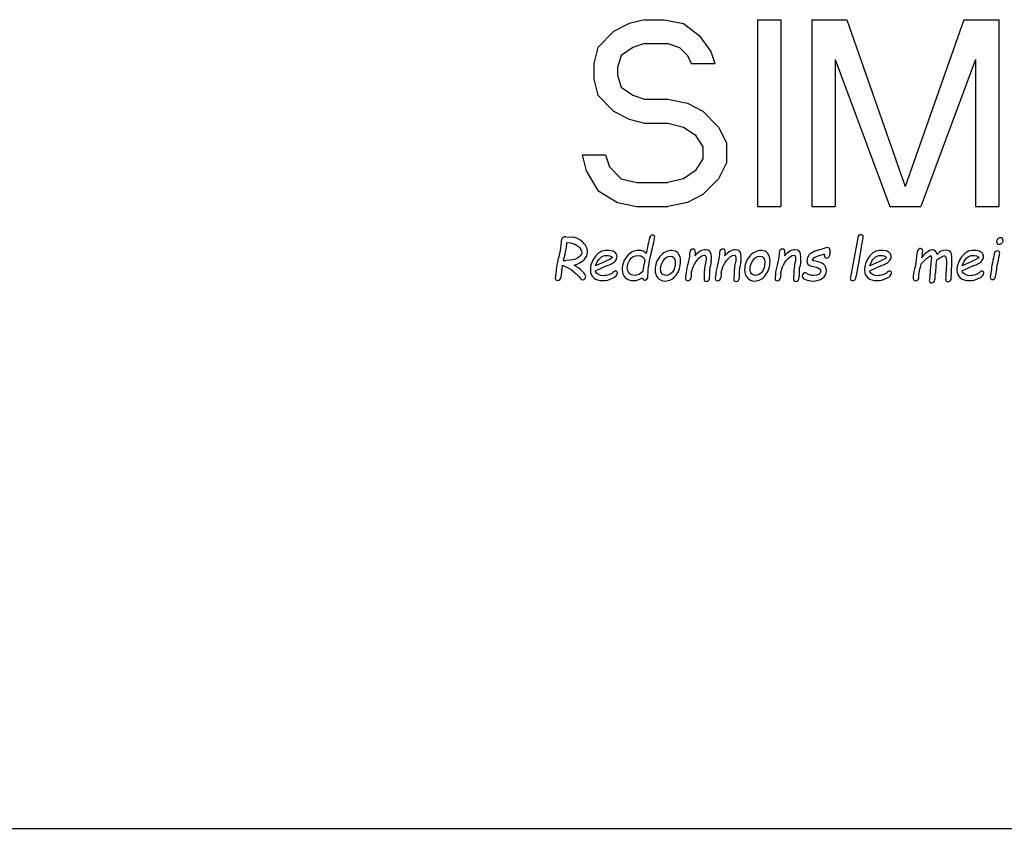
# Model space of a CAD drawing. Header units: millimetres. Extents: x 0 to 297, y 0 to 210.
# Tile 265 of 455: x 139.03 to 149.57, y 146.88 to 155.54. Entities that reach past the tile are written whole.
import ezdxf

# ---------------------------------------------------------------- set-up
doc = ezdxf.new("R2010")
doc.units = ezdxf.units.MM
doc.header["$LTSCALE"] = 16.335
doc.layers.get('0').update_dxf_attribs({"linetype": 'CONTINUOUS'})
doc.layers.add('08_SURFACES', color=7, linetype='CONTINUOUS')

msp = doc.modelspace()

# ---------------------------------------------------------------- linework, layer by layer
at = {"color": 7, "linetype": 'Continuous'}
msp.add_line((128.901, 146.883), (169.541, 146.883), dxfattribs=at)
at = {"layer": '08_SURFACES', "color": 7, "linetype": 'Continuous'}
for p, q in [((145.554, 155.497), (145.387, 155.412)), ((145.721, 155.539), (145.554, 155.497)), ((145.721, 155.539), (145.929, 155.539)), ((145.929, 155.539), (146.137, 155.497)), ((146.137, 155.497), (146.304, 155.369)), ((146.929, 155.539), (146.929, 153.539)), ((146.929, 155.539), (147.179, 155.539)), ((147.179, 155.539), (147.179, 153.539)), ((147.512, 155.539), (147.512, 153.539)), ((147.512, 155.539), (147.887, 155.539)), ((147.887, 155.539), (148.512, 153.752)), ((149.137, 155.539), (148.512, 153.752)), ((149.137, 155.539), (149.512, 155.539)), ((149.512, 155.539), (149.512, 153.539)), ((145.387, 155.412), (145.221, 155.241)), ((145.721, 155.284), (145.596, 155.241)), ((145.721, 155.284), (145.971, 155.284)), ((145.971, 155.284), (146.096, 155.241)), ((146.304, 155.369), (146.429, 155.199)), ((145.221, 155.241), (145.179, 155.071)), ((145.596, 155.241), (145.471, 155.156)), ((146.096, 155.241), (146.179, 155.156)), ((146.429, 155.199), (146.471, 155.071)), ((145.179, 155.071), (145.179, 154.901)), ((145.471, 155.156), (145.429, 155.029)), ((146.179, 155.156), (146.221, 155.071)), ((146.221, 155.071), (146.471, 155.071)), ((147.762, 155.114), (147.762, 153.539)), ((147.762, 155.114), (148.346, 153.539)), ((149.262, 155.114), (148.679, 153.539)), ((149.262, 155.114), (149.262, 153.539)), ((145.429, 155.029), (145.429, 154.944)), ((145.179, 154.901), (145.221, 154.731)), ((145.429, 154.944), (145.471, 154.816)), ((145.471, 154.816), (145.596, 154.731)), ((145.221, 154.731), (145.387, 154.561)), ((145.596, 154.731), (145.721, 154.688)), ((145.721, 154.688), (145.971, 154.688)), ((145.971, 154.688), (146.179, 154.646)), ((146.179, 154.646), (146.346, 154.561)), ((145.387, 154.561), (145.554, 154.475)), ((146.346, 154.561), (146.512, 154.39)), ((145.554, 154.475), (145.721, 154.433)), ((145.721, 154.433), (145.971, 154.433)), ((145.971, 154.433), (146.137, 154.39)), ((146.137, 154.39), (146.262, 154.305)), ((146.512, 154.39), (146.596, 154.22)), ((146.262, 154.305), (146.346, 154.178)), ((146.596, 154.22), (146.596, 154.007)), ((146.346, 154.178), (146.346, 154.05)), ((145.054, 154.092), (145.096, 153.922)), ((145.054, 154.092), (145.304, 154.092)), ((145.304, 154.092), (145.346, 153.965)), ((146.346, 154.05), (146.262, 153.922)), ((145.096, 153.922), (145.221, 153.71)), ((145.346, 153.965), (145.471, 153.837)), ((146.262, 153.922), (146.137, 153.837)), ((146.596, 154.007), (146.512, 153.837)), ((145.471, 153.837), (145.637, 153.795)), ((146.137, 153.837), (145.971, 153.795)), ((146.512, 153.837), (146.346, 153.667)), ((145.221, 153.71), (145.429, 153.582)), ((145.637, 153.795), (145.971, 153.795)), ((146.346, 153.667), (146.179, 153.582)), ((145.429, 153.582), (145.637, 153.539)), ((145.637, 153.539), (145.971, 153.539)), ((146.179, 153.582), (145.971, 153.539)), ((146.929, 153.539), (147.179, 153.539)), ((147.512, 153.539), (147.762, 153.539)), ((148.346, 153.539), (148.679, 153.539)), ((149.262, 153.539), (149.512, 153.539)), ((144.876, 153.216), (144.947, 153.211)), ((148.002, 153.205), (147.965, 152.993)), ((144.886, 153.153), (144.881, 153.095)), ((144.886, 153.153), (144.929, 153.149)), ((147.704, 153.075), (147.703, 153.054)), ((144.866, 153.022), (144.85, 152.962)), ((144.85, 152.962), (144.876, 152.962)), ((145.722, 152.966), (145.71, 152.896)), ((146.205, 153.052), (146.203, 153.027)), ((146.264, 153.046), (146.259, 153.011)), ((146.524, 153.052), (146.521, 153.027)), ((146.583, 153.046), (146.578, 153.011)), ((147.163, 153.052), (147.161, 153.027)), ((147.222, 153.046), (147.217, 153.011)), ((147.703, 153.054), (147.703, 153.033)), ((147.965, 152.993), (147.932, 152.822)), ((148.023, 152.993), (147.987, 152.799)), ((148.691, 153.022), (148.686, 152.99)), ((148.692, 153.03), (148.691, 153.022)), ((148.74, 152.984), (148.699, 152.944)), ((144.773, 152.849), (144.764, 152.774)), ((144.84, 152.911), (144.832, 152.838)), ((145.314, 152.903), (145.192, 152.849)), ((145.293, 152.948), (145.196, 152.904)), ((145.71, 152.896), (145.703, 152.845)), ((146.433, 152.952), (146.424, 152.895)), ((146.752, 152.952), (146.742, 152.895)), ((147.392, 152.952), (147.382, 152.895)), ((147.528, 152.896), (147.558, 152.89)), ((148.249, 152.903), (148.127, 152.849)), ((148.228, 152.948), (148.131, 152.904)), ((148.699, 152.944), (148.682, 152.925)), ((148.839, 152.91), (148.835, 152.83)), ((148.953, 152.945), (148.949, 152.852)), ((149.238, 152.903), (149.116, 152.849)), ((149.217, 152.948), (149.12, 152.904)), ((149.433, 152.872), (149.421, 152.781)), ((144.832, 152.838), (144.824, 152.78)), ((146.163, 152.817), (146.159, 152.769)), ((146.221, 152.817), (146.218, 152.78)), ((146.359, 152.831), (146.357, 152.766)), ((146.482, 152.817), (146.477, 152.769)), ((146.54, 152.817), (146.537, 152.78)), ((146.678, 152.831), (146.676, 152.766)), ((147.121, 152.817), (147.117, 152.769)), ((147.18, 152.817), (147.177, 152.78)), ((147.317, 152.831), (147.315, 152.766))]:
    msp.add_line(p, q, dxfattribs=at)
for centre, radius, start, end in [((149.394, 152.872), 0.557, 170.3866, 176.1227), ((149.868, 152.762), 0.924, 174.3651, 180.0764)]:
    msp.add_arc(centre, radius, start, end, dxfattribs=at)
for points in [[(144.83, 153.18), (144.827, 153.17), (144.825, 153.153), (144.824, 153.127)], [(144.846, 153.205), (144.837, 153.198), (144.832, 153.189), (144.83, 153.18)], [(144.876, 153.216), (144.864, 153.217), (144.855, 153.213), (144.846, 153.205)], [(145.055, 153.161), (145.019, 153.191), (144.983, 153.208), (144.947, 153.211)], [(145.774, 153.207), (145.768, 153.189), (145.757, 153.133), (145.738, 153.038)], [(145.807, 153.233), (145.791, 153.233), (145.78, 153.224), (145.774, 153.207)], [(145.788, 153.022), (145.815, 153.136), (145.829, 153.199), (145.829, 153.213)], [(145.829, 153.213), (145.829, 153.226), (145.821, 153.233), (145.807, 153.233)], [(148.014, 153.232), (148.008, 153.228), (148.004, 153.219), (148.002, 153.205)], [(148.035, 153.238), (148.027, 153.238), (148.02, 153.236), (148.014, 153.232)], [(148.032, 153.043), (148.051, 153.15), (148.061, 153.208), (148.061, 153.216)], [(148.061, 153.216), (148.061, 153.231), (148.052, 153.238), (148.035, 153.238)], [(149.501, 153.192), (149.493, 153.184), (149.489, 153.175), (149.489, 153.165)], [(149.489, 153.165), (149.489, 153.156), (149.492, 153.15), (149.497, 153.144)], [(149.53, 153.205), (149.519, 153.205), (149.51, 153.2), (149.501, 153.192)], [(149.551, 153.196), (149.546, 153.202), (149.539, 153.205), (149.53, 153.205)], [(149.547, 153.148), (149.556, 153.156), (149.56, 153.165), (149.56, 153.176)], [(149.56, 153.176), (149.56, 153.184), (149.557, 153.19), (149.551, 153.196)], [(144.824, 153.127), (144.822, 153.09), (144.814, 153.048), (144.801, 153.001)], [(144.866, 153.022), (144.871, 153.039), (144.874, 153.054), (144.877, 153.066)], [(144.877, 153.066), (144.879, 153.079), (144.88, 153.089), (144.881, 153.095)], [(144.929, 153.149), (144.96, 153.146), (144.987, 153.134), (145.012, 153.113)], [(145.012, 153.113), (145.037, 153.092), (145.049, 153.069), (145.049, 153.045)], [(145.11, 153.056), (145.11, 153.095), (145.091, 153.13), (145.055, 153.161)], [(145.318, 153.07), (145.265, 153.07), (145.223, 153.046), (145.19, 153)], [(145.398, 153.052), (145.38, 153.064), (145.353, 153.07), (145.318, 153.07)], [(145.662, 153.069), (145.609, 153.069), (145.565, 153.048), (145.531, 153.006)], [(145.738, 153.038), (145.719, 153.059), (145.694, 153.069), (145.662, 153.069)], [(146.014, 153.068), (145.962, 153.068), (145.918, 153.046), (145.884, 153.004)], [(146.082, 153.036), (146.066, 153.057), (146.044, 153.068), (146.014, 153.068)], [(146.217, 153.075), (146.21, 153.069), (146.206, 153.061), (146.205, 153.052)], [(146.24, 153.084), (146.231, 153.084), (146.223, 153.081), (146.217, 153.075)], [(146.264, 153.046), (146.266, 153.071), (146.258, 153.084), (146.24, 153.084)], [(146.372, 153.077), (146.337, 153.077), (146.299, 153.055), (146.259, 153.011)], [(146.437, 152.997), (146.437, 153.051), (146.415, 153.077), (146.372, 153.077)], [(146.535, 153.075), (146.529, 153.069), (146.525, 153.061), (146.524, 153.052)], [(146.559, 153.084), (146.55, 153.084), (146.542, 153.081), (146.535, 153.075)], [(146.583, 153.046), (146.585, 153.071), (146.577, 153.084), (146.559, 153.084)], [(146.691, 153.077), (146.656, 153.077), (146.618, 153.055), (146.578, 153.011)], [(146.756, 152.997), (146.756, 153.051), (146.734, 153.077), (146.691, 153.077)], [(146.972, 153.068), (146.92, 153.068), (146.877, 153.046), (146.843, 153.004)], [(147.04, 153.036), (147.025, 153.057), (147.002, 153.068), (146.972, 153.068)], [(147.175, 153.075), (147.168, 153.069), (147.164, 153.061), (147.163, 153.052)], [(147.199, 153.084), (147.189, 153.084), (147.181, 153.081), (147.175, 153.075)], [(147.222, 153.046), (147.225, 153.071), (147.217, 153.084), (147.199, 153.084)], [(147.331, 153.077), (147.295, 153.077), (147.257, 153.055), (147.217, 153.011)], [(147.395, 152.997), (147.395, 153.051), (147.373, 153.077), (147.331, 153.077)], [(147.593, 153.075), (147.556, 153.065), (147.529, 153.055), (147.512, 153.045)], [(147.652, 153.094), (147.641, 153.089), (147.621, 153.082), (147.593, 153.075)], [(147.679, 153.099), (147.669, 153.099), (147.659, 153.097), (147.652, 153.094)], [(147.704, 153.075), (147.704, 153.091), (147.696, 153.099), (147.679, 153.099)], [(148.253, 153.07), (148.2, 153.07), (148.157, 153.046), (148.124, 153)], [(148.333, 153.052), (148.314, 153.064), (148.288, 153.07), (148.253, 153.07)], [(148.646, 153.069), (148.638, 153.055), (148.632, 153.023), (148.628, 152.974)], [(148.673, 153.09), (148.662, 153.09), (148.653, 153.082), (148.646, 153.069)], [(148.691, 153.081), (148.686, 153.087), (148.68, 153.09), (148.673, 153.09)], [(148.699, 153.061), (148.699, 153.068), (148.697, 153.075), (148.691, 153.081)], [(148.692, 153.03), (148.697, 153.047), (148.699, 153.057), (148.699, 153.061)], [(148.796, 153.074), (148.782, 153.074), (148.764, 153.065), (148.741, 153.048)], [(148.853, 153.027), (148.846, 153.058), (148.827, 153.074), (148.796, 153.074)], [(148.95, 153.071), (148.912, 153.071), (148.879, 153.056), (148.853, 153.027)], [(149.011, 153.001), (149.011, 153.048), (148.99, 153.071), (148.95, 153.071)], [(149.242, 153.07), (149.189, 153.07), (149.147, 153.046), (149.114, 153)], [(149.322, 153.052), (149.304, 153.064), (149.277, 153.07), (149.242, 153.07)], [(149.498, 153.064), (149.479, 153.064), (149.468, 153.054), (149.464, 153.034)], [(149.497, 153.144), (149.503, 153.139), (149.51, 153.136), (149.519, 153.136)], [(149.523, 153.041), (149.523, 153.056), (149.515, 153.064), (149.498, 153.064)], [(149.519, 153.136), (149.529, 153.136), (149.539, 153.14), (149.547, 153.148)], [(144.801, 153.001), (144.789, 152.957), (144.78, 152.906), (144.773, 152.849)], [(145.006, 152.989), (144.977, 152.971), (144.934, 152.962), (144.876, 152.962)], [(144.965, 152.912), (145.061, 152.941), (145.11, 152.989), (145.11, 153.056)], [(145.049, 153.045), (145.049, 153.026), (145.035, 153.008), (145.006, 152.989)], [(145.19, 153), (145.156, 152.953), (145.14, 152.905), (145.14, 152.856)], [(145.196, 152.904), (145.223, 152.979), (145.261, 153.016), (145.31, 153.016)], [(145.377, 152.993), (145.362, 152.981), (145.334, 152.966), (145.293, 152.948)], [(145.31, 153.016), (145.34, 153.016), (145.363, 153.008), (145.377, 152.993)], [(145.369, 152.928), (145.383, 152.935), (145.396, 152.945), (145.408, 152.957)], [(145.426, 153.003), (145.426, 153.024), (145.417, 153.04), (145.398, 153.052)], [(145.408, 152.957), (145.42, 152.97), (145.426, 152.985), (145.426, 153.003)], [(145.531, 153.006), (145.497, 152.965), (145.481, 152.918), (145.481, 152.866)], [(145.535, 152.88), (145.535, 152.91), (145.544, 152.94), (145.563, 152.97)], [(145.563, 152.97), (145.582, 152.999), (145.612, 153.014), (145.655, 153.014)], [(145.655, 153.014), (145.69, 153.014), (145.712, 152.998), (145.722, 152.966)], [(145.764, 152.892), (145.77, 152.937), (145.778, 152.98), (145.788, 153.022)], [(145.884, 153.004), (145.85, 152.961), (145.833, 152.913), (145.833, 152.861)], [(145.892, 152.869), (145.892, 152.9), (145.902, 152.931), (145.922, 152.961)], [(145.922, 152.961), (145.942, 152.992), (145.967, 153.007), (145.998, 153.007)], [(145.998, 153.007), (146.033, 153.007), (146.049, 152.986), (146.049, 152.943)], [(146.106, 152.953), (146.106, 152.988), (146.098, 153.015), (146.082, 153.036)], [(146.203, 153.027), (146.2, 152.997), (146.193, 152.959), (146.181, 152.913)], [(146.233, 152.874), (146.239, 152.9), (146.255, 152.931), (146.283, 152.965)], [(146.283, 152.965), (146.31, 153), (146.336, 153.017), (146.363, 153.017)], [(146.363, 153.017), (146.374, 153.017), (146.38, 153.006), (146.38, 152.985)], [(146.38, 152.985), (146.38, 152.976), (146.379, 152.965), (146.377, 152.953)], [(146.433, 152.952), (146.435, 152.969), (146.437, 152.984), (146.437, 152.997)], [(146.521, 153.027), (146.518, 152.997), (146.512, 152.959), (146.5, 152.913)], [(146.552, 152.874), (146.558, 152.9), (146.574, 152.931), (146.601, 152.965)], [(146.601, 152.965), (146.629, 153), (146.655, 153.017), (146.682, 153.017)], [(146.682, 153.017), (146.693, 153.017), (146.699, 153.006), (146.699, 152.985)], [(146.699, 152.985), (146.699, 152.976), (146.698, 152.965), (146.696, 152.953)], [(146.752, 152.952), (146.754, 152.969), (146.756, 152.984), (146.756, 152.997)], [(146.843, 153.004), (146.809, 152.961), (146.792, 152.913), (146.792, 152.861)], [(146.85, 152.869), (146.85, 152.9), (146.86, 152.931), (146.88, 152.961)], [(146.88, 152.961), (146.9, 152.992), (146.925, 153.007), (146.956, 153.007)], [(146.956, 153.007), (146.991, 153.007), (147.008, 152.986), (147.008, 152.943)], [(147.064, 152.953), (147.064, 152.988), (147.056, 153.015), (147.04, 153.036)], [(147.161, 153.027), (147.158, 152.997), (147.151, 152.959), (147.14, 152.913)], [(147.191, 152.874), (147.197, 152.9), (147.213, 152.931), (147.241, 152.965)], [(147.241, 152.965), (147.268, 153), (147.295, 153.017), (147.321, 153.017)], [(147.321, 153.017), (147.332, 153.017), (147.338, 153.006), (147.338, 152.985)], [(147.338, 152.985), (147.338, 152.976), (147.337, 152.965), (147.335, 152.953)], [(147.392, 152.952), (147.394, 152.969), (147.395, 152.984), (147.395, 152.997)], [(147.473, 153.006), (147.463, 152.989), (147.459, 152.972), (147.459, 152.954)], [(147.512, 153.045), (147.495, 153.035), (147.482, 153.022), (147.473, 153.006)], [(147.517, 152.963), (147.519, 152.976), (147.527, 152.987), (147.542, 152.996)], [(147.534, 152.959), (147.528, 152.96), (147.522, 152.962), (147.517, 152.963)], [(147.635, 152.921), (147.614, 152.938), (147.58, 152.951), (147.534, 152.959)], [(147.542, 152.996), (147.556, 153.004), (147.58, 153.014), (147.615, 153.023)], [(147.615, 153.023), (147.627, 153.026), (147.637, 153.029), (147.645, 153.032)], [(147.645, 153.032), (147.645, 153.014), (147.646, 153.002), (147.649, 152.997)], [(147.649, 152.997), (147.652, 152.991), (147.658, 152.988), (147.669, 152.988)], [(147.669, 152.988), (147.677, 152.988), (147.684, 152.991), (147.692, 152.997)], [(147.692, 152.997), (147.7, 153.003), (147.704, 153.015), (147.703, 153.033)], [(148.023, 152.993), (148.026, 153.009), (148.028, 153.026), (148.032, 153.043)], [(148.124, 153), (148.091, 152.953), (148.075, 152.905), (148.075, 152.856)], [(148.131, 152.904), (148.158, 152.979), (148.196, 153.016), (148.245, 153.016)], [(148.312, 152.993), (148.297, 152.981), (148.269, 152.966), (148.228, 152.948)], [(148.245, 153.016), (148.275, 153.016), (148.298, 153.008), (148.312, 152.993)], [(148.303, 152.928), (148.317, 152.935), (148.331, 152.945), (148.342, 152.957)], [(148.361, 153.003), (148.361, 153.024), (148.351, 153.04), (148.333, 153.052)], [(148.342, 152.957), (148.354, 152.97), (148.361, 152.985), (148.361, 153.003)], [(148.628, 152.974), (148.626, 152.954), (148.625, 152.94), (148.624, 152.932)], [(148.741, 153.048), (148.718, 153.031), (148.699, 153.011), (148.686, 152.99)], [(148.74, 152.984), (148.757, 152.998), (148.772, 153.008), (148.787, 153.014)], [(148.789, 152.965), (148.785, 152.941), (148.782, 152.906), (148.779, 152.859)], [(148.787, 153.014), (148.79, 153.007), (148.791, 153), (148.791, 152.991)], [(148.791, 152.991), (148.791, 152.983), (148.79, 152.975), (148.789, 152.965)], [(148.845, 152.965), (148.854, 152.973), (148.87, 152.983), (148.89, 152.995)], [(148.89, 152.995), (148.911, 153.006), (148.925, 153.012), (148.931, 153.012)], [(148.931, 153.012), (148.939, 153.012), (148.945, 153.004), (148.948, 152.988)], [(148.948, 152.988), (148.952, 152.972), (148.954, 152.957), (148.953, 152.945)], [(149.007, 152.864), (149.009, 152.918), (149.011, 152.964), (149.011, 153.001)], [(149.114, 153), (149.08, 152.953), (149.064, 152.905), (149.064, 152.856)], [(149.12, 152.904), (149.147, 152.979), (149.185, 153.016), (149.234, 153.016)], [(149.301, 152.993), (149.286, 152.981), (149.258, 152.966), (149.217, 152.948)], [(149.234, 153.016), (149.264, 153.016), (149.287, 153.008), (149.301, 152.993)], [(149.293, 152.928), (149.307, 152.935), (149.32, 152.945), (149.332, 152.957)], [(149.35, 153.003), (149.35, 153.024), (149.341, 153.04), (149.322, 153.052)], [(149.332, 152.957), (149.344, 152.97), (149.35, 152.985), (149.35, 153.003)], [(149.45, 152.964), (149.441, 152.926), (149.436, 152.896), (149.433, 152.872)], [(149.464, 153.034), (149.462, 153.021), (149.457, 152.998), (149.45, 152.964)], [(149.491, 152.872), (149.493, 152.891), (149.499, 152.922), (149.508, 152.964)], [(149.508, 152.964), (149.518, 153.01), (149.523, 153.035), (149.523, 153.041)], [(144.84, 152.911), (144.905, 152.891), (144.971, 152.843), (145.037, 152.766)], [(145.054, 152.847), (145.028, 152.871), (144.999, 152.893), (144.965, 152.912)], [(145.14, 152.856), (145.14, 152.822), (145.152, 152.796), (145.176, 152.776)], [(145.284, 152.799), (145.24, 152.799), (145.209, 152.816), (145.192, 152.849)], [(145.314, 152.903), (145.337, 152.913), (145.355, 152.921), (145.369, 152.928)], [(145.406, 152.849), (145.398, 152.849), (145.39, 152.843), (145.382, 152.833)], [(145.423, 152.842), (145.418, 152.846), (145.413, 152.849), (145.406, 152.849)], [(145.481, 152.866), (145.481, 152.832), (145.492, 152.803), (145.514, 152.78)], [(145.556, 152.825), (145.542, 152.841), (145.535, 152.859), (145.535, 152.88)], [(145.756, 152.781), (145.755, 152.81), (145.758, 152.846), (145.764, 152.892)], [(145.833, 152.861), (145.833, 152.827), (145.843, 152.799), (145.862, 152.776)], [(145.908, 152.82), (145.898, 152.832), (145.892, 152.848), (145.892, 152.869)], [(146.049, 152.943), (146.049, 152.896), (146.039, 152.861), (146.019, 152.838)], [(146.058, 152.805), (146.09, 152.847), (146.106, 152.897), (146.106, 152.953)], [(146.181, 152.913), (146.17, 152.868), (146.165, 152.836), (146.163, 152.817)], [(146.221, 152.817), (146.222, 152.83), (146.225, 152.844), (146.229, 152.858)], [(146.229, 152.858), (146.23, 152.863), (146.232, 152.868), (146.233, 152.874)], [(146.366, 152.898), (146.362, 152.871), (146.359, 152.849), (146.359, 152.831)], [(146.377, 152.953), (146.374, 152.943), (146.37, 152.925), (146.366, 152.898)], [(146.419, 152.831), (146.419, 152.859), (146.421, 152.88), (146.424, 152.895)], [(146.5, 152.913), (146.489, 152.868), (146.484, 152.836), (146.482, 152.817)], [(146.54, 152.817), (146.541, 152.83), (146.543, 152.844), (146.547, 152.858)], [(146.547, 152.858), (146.549, 152.863), (146.551, 152.868), (146.552, 152.874)], [(146.685, 152.898), (146.681, 152.871), (146.678, 152.849), (146.678, 152.831)], [(146.696, 152.953), (146.693, 152.943), (146.689, 152.925), (146.685, 152.898)], [(146.738, 152.831), (146.738, 152.859), (146.74, 152.88), (146.742, 152.895)], [(146.792, 152.861), (146.792, 152.827), (146.801, 152.799), (146.821, 152.776)], [(146.867, 152.82), (146.856, 152.832), (146.85, 152.848), (146.85, 152.869)], [(147.008, 152.943), (147.008, 152.896), (146.997, 152.861), (146.977, 152.838)], [(147.016, 152.805), (147.048, 152.847), (147.064, 152.897), (147.064, 152.953)], [(147.14, 152.913), (147.129, 152.868), (147.123, 152.836), (147.121, 152.817)], [(147.18, 152.817), (147.18, 152.83), (147.183, 152.844), (147.187, 152.858)], [(147.187, 152.858), (147.188, 152.863), (147.19, 152.868), (147.191, 152.874)], [(147.324, 152.898), (147.32, 152.871), (147.318, 152.849), (147.317, 152.831)], [(147.335, 152.953), (147.332, 152.943), (147.329, 152.925), (147.324, 152.898)], [(147.378, 152.831), (147.378, 152.859), (147.379, 152.88), (147.382, 152.895)], [(147.459, 152.954), (147.459, 152.942), (147.463, 152.931), (147.47, 152.921)], [(147.47, 152.921), (147.478, 152.912), (147.498, 152.904), (147.528, 152.896)], [(147.558, 152.89), (147.591, 152.881), (147.607, 152.866), (147.607, 152.843)], [(147.626, 152.771), (147.653, 152.791), (147.667, 152.819), (147.667, 152.854)], [(147.667, 152.854), (147.667, 152.882), (147.656, 152.905), (147.635, 152.921)], [(148.075, 152.856), (148.075, 152.822), (148.087, 152.796), (148.11, 152.776)], [(148.218, 152.799), (148.174, 152.799), (148.144, 152.816), (148.127, 152.849)], [(148.249, 152.903), (148.271, 152.913), (148.289, 152.921), (148.303, 152.928)], [(148.341, 152.849), (148.333, 152.849), (148.325, 152.843), (148.317, 152.833)], [(148.358, 152.842), (148.353, 152.846), (148.348, 152.849), (148.341, 152.849)], [(148.611, 152.874), (148.601, 152.832), (148.596, 152.802), (148.596, 152.786)], [(148.624, 152.932), (148.623, 152.924), (148.619, 152.905), (148.611, 152.874)], [(148.657, 152.796), (148.657, 152.812), (148.661, 152.838), (148.669, 152.873)], [(148.669, 152.873), (148.676, 152.899), (148.68, 152.917), (148.682, 152.925)], [(148.779, 152.859), (148.776, 152.817), (148.774, 152.788), (148.772, 152.772)], [(149.002, 152.758), (149.003, 152.76), (149.005, 152.796), (149.007, 152.864)], [(149.064, 152.856), (149.064, 152.822), (149.076, 152.796), (149.1, 152.776)], [(149.208, 152.799), (149.164, 152.799), (149.133, 152.816), (149.116, 152.849)], [(149.238, 152.903), (149.261, 152.913), (149.279, 152.921), (149.293, 152.928)], [(149.33, 152.849), (149.322, 152.849), (149.314, 152.843), (149.306, 152.833)], [(149.347, 152.842), (149.342, 152.846), (149.337, 152.849), (149.33, 152.849)], [(149.479, 152.789), (149.483, 152.809), (149.487, 152.837), (149.491, 152.872)], [(144.764, 152.774), (144.764, 152.767), (144.766, 152.761), (144.77, 152.756)], [(144.77, 152.756), (144.775, 152.752), (144.781, 152.749), (144.789, 152.749)], [(144.789, 152.749), (144.798, 152.749), (144.806, 152.752), (144.813, 152.758)], [(144.813, 152.758), (144.819, 152.765), (144.823, 152.772), (144.824, 152.78)], [(145.037, 152.766), (145.043, 152.759), (145.049, 152.756), (145.057, 152.756)], [(145.092, 152.791), (145.092, 152.804), (145.079, 152.823), (145.054, 152.847)], [(145.057, 152.756), (145.066, 152.756), (145.074, 152.76), (145.082, 152.767)], [(145.082, 152.767), (145.089, 152.774), (145.092, 152.783), (145.092, 152.791)], [(145.176, 152.776), (145.199, 152.756), (145.232, 152.746), (145.275, 152.746)], [(145.275, 152.746), (145.309, 152.746), (145.343, 152.755), (145.377, 152.771)], [(145.339, 152.809), (145.317, 152.802), (145.299, 152.799), (145.284, 152.799)], [(145.382, 152.833), (145.374, 152.823), (145.36, 152.815), (145.339, 152.809)], [(145.377, 152.771), (145.412, 152.788), (145.429, 152.806), (145.429, 152.827)], [(145.429, 152.827), (145.429, 152.832), (145.427, 152.838), (145.423, 152.842)], [(145.514, 152.78), (145.536, 152.758), (145.565, 152.746), (145.603, 152.746)], [(145.612, 152.802), (145.589, 152.802), (145.57, 152.81), (145.556, 152.825)], [(145.603, 152.746), (145.636, 152.746), (145.669, 152.757), (145.7, 152.777)], [(145.703, 152.845), (145.673, 152.816), (145.643, 152.802), (145.612, 152.802)], [(145.7, 152.777), (145.703, 152.76), (145.711, 152.751), (145.723, 152.751)], [(145.723, 152.751), (145.732, 152.751), (145.74, 152.754), (145.746, 152.761)], [(145.746, 152.761), (145.753, 152.768), (145.756, 152.774), (145.756, 152.781)], [(145.862, 152.776), (145.882, 152.753), (145.908, 152.742), (145.94, 152.742)], [(145.95, 152.802), (145.933, 152.802), (145.919, 152.808), (145.908, 152.82)], [(145.94, 152.742), (145.987, 152.742), (146.026, 152.763), (146.058, 152.805)], [(146.019, 152.838), (145.999, 152.814), (145.976, 152.802), (145.95, 152.802)], [(146.159, 152.769), (146.159, 152.753), (146.167, 152.745), (146.183, 152.745)], [(146.183, 152.745), (146.193, 152.745), (146.2, 152.749), (146.207, 152.755)], [(146.207, 152.755), (146.214, 152.76), (146.217, 152.769), (146.218, 152.78)], [(146.357, 152.766), (146.356, 152.747), (146.364, 152.738), (146.382, 152.738)], [(146.382, 152.738), (146.396, 152.738), (146.406, 152.743), (146.411, 152.754)], [(146.411, 152.754), (146.416, 152.764), (146.419, 152.79), (146.419, 152.831)], [(146.477, 152.769), (146.477, 152.753), (146.486, 152.745), (146.502, 152.745)], [(146.502, 152.745), (146.512, 152.745), (146.519, 152.749), (146.526, 152.755)], [(146.526, 152.755), (146.532, 152.76), (146.536, 152.769), (146.537, 152.78)], [(146.676, 152.766), (146.675, 152.747), (146.683, 152.738), (146.701, 152.738)], [(146.701, 152.738), (146.715, 152.738), (146.725, 152.743), (146.73, 152.754)], [(146.73, 152.754), (146.735, 152.764), (146.738, 152.79), (146.738, 152.831)], [(146.821, 152.776), (146.84, 152.753), (146.866, 152.742), (146.898, 152.742)], [(146.908, 152.802), (146.891, 152.802), (146.877, 152.808), (146.867, 152.82)], [(146.898, 152.742), (146.945, 152.742), (146.985, 152.763), (147.016, 152.805)], [(146.977, 152.838), (146.957, 152.814), (146.934, 152.802), (146.908, 152.802)], [(147.117, 152.769), (147.117, 152.753), (147.125, 152.745), (147.142, 152.745)], [(147.142, 152.745), (147.151, 152.745), (147.159, 152.749), (147.165, 152.755)], [(147.165, 152.755), (147.172, 152.76), (147.176, 152.769), (147.177, 152.78)], [(147.315, 152.766), (147.314, 152.747), (147.322, 152.738), (147.34, 152.738)], [(147.34, 152.738), (147.354, 152.738), (147.364, 152.743), (147.369, 152.754)], [(147.369, 152.754), (147.375, 152.764), (147.378, 152.79), (147.378, 152.831)], [(147.42, 152.82), (147.412, 152.813), (147.409, 152.805), (147.409, 152.795)], [(147.409, 152.795), (147.409, 152.779), (147.42, 152.766), (147.443, 152.757)], [(147.444, 152.831), (147.436, 152.831), (147.428, 152.827), (147.42, 152.82)], [(147.443, 152.757), (147.465, 152.747), (147.491, 152.742), (147.52, 152.742)], [(147.466, 152.817), (147.457, 152.826), (147.45, 152.831), (147.444, 152.831)], [(147.493, 152.806), (147.479, 152.809), (147.47, 152.812), (147.466, 152.817)], [(147.529, 152.801), (147.52, 152.801), (147.508, 152.803), (147.493, 152.806)], [(147.52, 152.742), (147.564, 152.742), (147.6, 152.752), (147.626, 152.771)], [(147.607, 152.843), (147.607, 152.815), (147.581, 152.801), (147.529, 152.801)], [(147.932, 152.822), (147.926, 152.791), (147.923, 152.774), (147.923, 152.769)], [(147.923, 152.769), (147.923, 152.754), (147.932, 152.747), (147.948, 152.747)], [(147.948, 152.747), (147.955, 152.747), (147.962, 152.748), (147.967, 152.752)], [(147.967, 152.752), (147.972, 152.755), (147.976, 152.759), (147.978, 152.764)], [(147.978, 152.764), (147.98, 152.77), (147.984, 152.781), (147.987, 152.799)], [(148.11, 152.776), (148.134, 152.756), (148.167, 152.746), (148.21, 152.746)], [(148.21, 152.746), (148.243, 152.746), (148.278, 152.755), (148.312, 152.771)], [(148.273, 152.809), (148.252, 152.802), (148.234, 152.799), (148.218, 152.799)], [(148.317, 152.833), (148.309, 152.823), (148.295, 152.815), (148.273, 152.809)], [(148.312, 152.771), (148.347, 152.788), (148.364, 152.806), (148.364, 152.827)], [(148.364, 152.827), (148.364, 152.832), (148.362, 152.838), (148.358, 152.842)], [(148.596, 152.786), (148.596, 152.758), (148.604, 152.744), (148.621, 152.744)], [(148.621, 152.744), (148.63, 152.744), (148.637, 152.747), (148.643, 152.752)], [(148.643, 152.752), (148.65, 152.757), (148.654, 152.762), (148.655, 152.768)], [(148.655, 152.768), (148.656, 152.773), (148.657, 152.783), (148.657, 152.796)], [(148.772, 152.772), (148.77, 152.755), (148.769, 152.747), (148.769, 152.746)], [(148.769, 152.746), (148.769, 152.73), (148.777, 152.722), (148.794, 152.722)], [(148.816, 152.731), (148.823, 152.736), (148.827, 152.744), (148.829, 152.754)], [(148.829, 152.754), (148.83, 152.764), (148.832, 152.79), (148.835, 152.83)], [(148.945, 152.76), (148.945, 152.743), (148.953, 152.734), (148.969, 152.734)], [(148.989, 152.741), (148.996, 152.746), (149, 152.752), (149.002, 152.758)], [(149.1, 152.776), (149.123, 152.756), (149.156, 152.746), (149.199, 152.746)], [(149.199, 152.746), (149.233, 152.746), (149.267, 152.755), (149.301, 152.771)], [(149.263, 152.809), (149.241, 152.802), (149.223, 152.799), (149.208, 152.799)], [(149.306, 152.833), (149.298, 152.823), (149.284, 152.815), (149.263, 152.809)], [(149.301, 152.771), (149.336, 152.788), (149.353, 152.806), (149.353, 152.827)], [(149.353, 152.827), (149.353, 152.832), (149.351, 152.838), (149.347, 152.842)], [(149.421, 152.781), (149.421, 152.766), (149.429, 152.758), (149.446, 152.758)], [(149.446, 152.758), (149.464, 152.758), (149.475, 152.768), (149.479, 152.789)], [(148.794, 152.722), (148.802, 152.722), (148.81, 152.725), (148.816, 152.731)], [(148.969, 152.734), (148.976, 152.734), (148.983, 152.737), (148.989, 152.741)]]:
    msp.add_open_spline(points, degree=3, dxfattribs=at)

doc.saveas('drawing.dxf')
